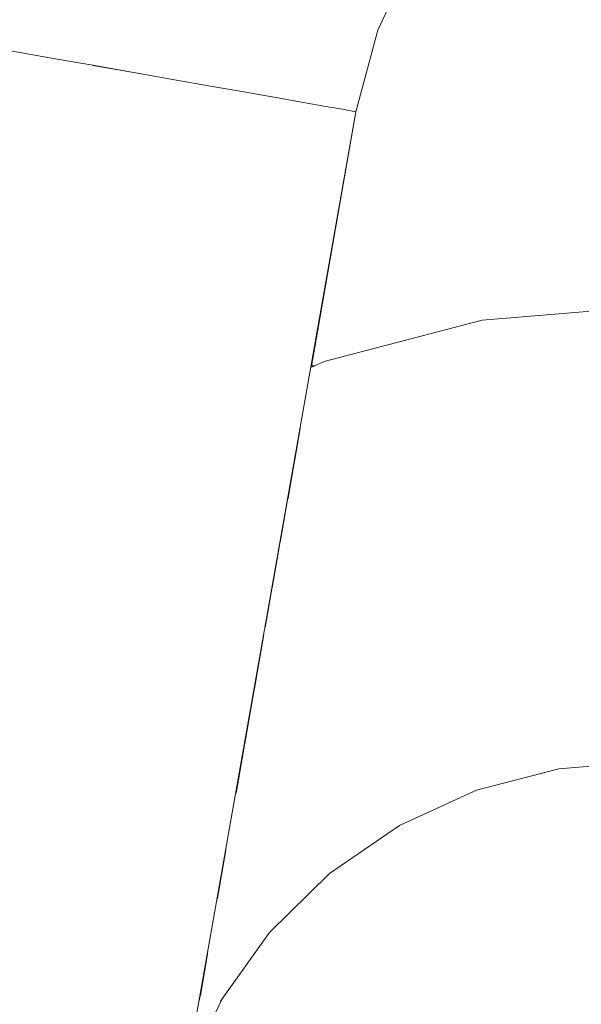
# Model space of a CAD drawing. Header units: millimetres. Extents: x -30280 to 309309, y -17460 to 4378.
# Tile 557 of 656: x 151482 to 151501, y -14528 to -14493. Entities that reach past the tile are written whole.
import ezdxf

# ---------------------------------------------------------------- set-up
doc = ezdxf.new("R2010")
doc.units = ezdxf.units.MM
doc.header["$MEASUREMENT"] = 0
doc.linetypes.add('Wipeout_Contour', pattern=[1000, 0, -1000])
doc.layers.add('P1_PLANTA PRIMERA_4_12_FAÇ_Façana', color=7, linetype='Continuous')
doc.layers.add('P1_PLANTA PRIMERA_4_Nuevo_09_EI_Mobiliari general', color=7, linetype='Continuous')
doc.layers.add('P1_PLANTA PRIMERA_4_Nuevo_09_EI_Mobiliari general_Pluma_Nº__1', color=7, linetype='Continuous', lineweight=5)

msp = doc.modelspace()

# ---------------------------------------------------------------- wipeouts: each hides what was drawn before it
at = {"color": 254, "linetype": 'Wipeout_Contour', "lineweight": 0, "ltscale": 4556497.205425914}
msp.add_wipeout([(151882.62, -14022.052), (150782.62, -14022.052), (150782.62, -14023.885), (150890.293, -14023.885), (150903.857, -14449.995), (150903.929, -14505.564), (150882.333, -14505.564), (150886.263, -14527.856), (150886.9, -14530.194), (150928.929, -14764.931), (150970.958, -14530.194), (150971.595, -14527.856), (150975.525, -14505.564), (150953.929, -14505.564), (150953.929, -14449.995), (150967.565, -14023.885), (151390.293, -14023.885), (151403.857, -14449.995), (151403.929, -14505.564), (151382.333, -14505.564), (151386.263, -14527.856), (151386.9, -14530.194), (151428.929, -14764.931), (151470.958, -14530.194), (151471.595, -14527.856), (151475.525, -14505.564), (151453.929, -14505.564), (151453.929, -14449.995), (151467.565, -14023.885), (151882.62, -14023.885)], dxfattribs=at).dxf.layer = 'P1_PLANTA PRIMERA_4_12_FAÇ_Façana'

# ---------------------------------------------------------------- next in the draw order: wipeouts: each hides what was drawn before it
at = {"color": 254, "linetype": 'Wipeout_Contour', "lineweight": 0, "ltscale": 3656770.752703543}
msp.add_wipeout([(151487.373, -14530.514), (151437.549, -14813.077), (151439.156, -14822.051), (151882.62, -14822.051), (151882.62, -14599.332), (151870.485, -14530.514), (151869.166, -14527.557), (151867.506, -14525.227), (151865.389, -14523.147), (151862.936, -14521.462), (151860.224, -14520.222), (151857.333, -14519.467), (151854.354, -14519.218), (151685.441, -14519.661), (151678.929, -14519.679), (151672.417, -14519.696), (151503.505, -14519.196), (151500.525, -14519.467), (151497.634, -14520.222), (151494.922, -14521.462), (151492.469, -14523.147), (151490.352, -14525.227), (151488.692, -14527.557), (151487.484, -14530.106)], dxfattribs=at).dxf.layer = 'P1_PLANTA PRIMERA_4_12_FAÇ_Façana'
at = {"color": 254, "linetype": 'Wipeout_Contour', "lineweight": 0, "ltscale": 1521692.682176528}
msp.add_wipeout([(151453.929, -14469.75), (151453.929, -14505.297), (151475.572, -14505.297), (151477.638, -14493.585), (151479.13, -14488.018), (151481.569, -14482.795), (151484.879, -14478.077), (151488.96, -14474.006), (151493.686, -14470.707), (151495.751, -14469.75)], dxfattribs=at).dxf.layer = 'P1_PLANTA PRIMERA_4_Nuevo_09_EI_Mobiliari general'
at = {"color": 254, "linetype": 'Wipeout_Contour', "lineweight": 0, "ltscale": 456555.23131}
msp.add_wipeout([(151491.227, -14508.653), (151492.871, -14507.902), (151491.431, -14507.497)], dxfattribs=at).dxf.layer = 'P1_PLANTA PRIMERA_4_Nuevo_09_EI_Mobiliari general'
at = {"color": 254, "linetype": 'Wipeout_Contour', "lineweight": 0, "ltscale": 608736.85707}
msp.add_wipeout([(151490.146, -14514.783), (151489.809, -14516.699), (151490.994, -14515.884), (151490.302, -14514.677)], dxfattribs=at).dxf.layer = 'P1_PLANTA PRIMERA_4_Nuevo_09_EI_Mobiliari general'

# ---------------------------------------------------------------- next in the draw order: wipeouts: each hides what was drawn before it
at = {"color": 254, "linetype": 'Wipeout_Contour', "lineweight": 0, "ltscale": 4266347.699379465}
msp.add_wipeout([(151493.395, -14496.363), (151491.819, -14505.297), (151497.826, -14503.696), (151503.486, -14503.223), (151678.929, -14503.678), (151854.372, -14503.196), (151860.032, -14503.696), (151865.582, -14505.147), (151864.463, -14496.363), (151863.694, -14493.495), (151862.438, -14490.805), (151860.733, -14488.374), (151858.631, -14486.277), (151856.196, -14484.578), (151853.503, -14483.328), (151850.633, -14482.566), (151847.674, -14482.315), (151692.121, -14482.728), (151678.929, -14482.764), (151665.738, -14482.801), (151510.184, -14482.293), (151507.225, -14482.566), (151504.355, -14483.328), (151501.662, -14484.578), (151499.227, -14486.277), (151497.125, -14488.374), (151495.42, -14490.805), (151494.164, -14493.495)], dxfattribs=at).dxf.layer = 'P1_PLANTA PRIMERA_4_Nuevo_09_EI_Mobiliari general'
at = {"color": 254, "linetype": 'Wipeout_Contour', "lineweight": 0, "ltscale": 608656.69061}
msp.add_wipeout([(151428.929, -14807.895), (151428.929, -14815.895), (151485.516, -14494.974), (151484.148, -14494.733)], dxfattribs=at).dxf.layer = 'P1_PLANTA PRIMERA_4_Nuevo_09_EI_Mobiliari general'
at = {"color": 254, "linetype": 'Wipeout_Contour', "lineweight": 0, "ltscale": 608741.109308}
msp.add_wipeout([(151490.99, -14509.999), (151493.207, -14508.987), (151492.871, -14507.902), (151491.227, -14508.653)], dxfattribs=at).dxf.layer = 'P1_PLANTA PRIMERA_4_Nuevo_09_EI_Mobiliari general'
at = {"color": 254, "linetype": 'Wipeout_Contour', "lineweight": 0, "ltscale": 456550.616381}
msp.add_wipeout([(151487.906, -14527.492), (151489.625, -14525.078), (151488.179, -14525.94)], dxfattribs=at).dxf.layer = 'P1_PLANTA PRIMERA_4_Nuevo_09_EI_Mobiliari general'

# ---------------------------------------------------------------- next in the draw order: wipeouts: each hides what was drawn before it
at = {"color": 254, "linetype": 'Wipeout_Contour', "lineweight": 0, "ltscale": 608661.620602}
msp.add_wipeout([(151428.929, -14815.895), (151430.34, -14815.895), (151486.884, -14495.215), (151485.516, -14494.974)], dxfattribs=at).dxf.layer = 'P1_PLANTA PRIMERA_4_Nuevo_09_EI_Mobiliari general'
at = {"color": 254, "linetype": 'Wipeout_Contour', "lineweight": 0, "ltscale": 456565.606378}
msp.add_wipeout([(151497.806, -14503.819), (151492.235, -14505.276), (151497.826, -14504.178)], dxfattribs=at).dxf.layer = 'P1_PLANTA PRIMERA_4_Nuevo_09_EI_Mobiliari general'
at = {"color": 254, "linetype": 'Wipeout_Contour', "lineweight": 0, "ltscale": 456551.147547}
msp.add_wipeout([(151487.881, -14527.632), (151490.076, -14525.232), (151487.906, -14527.492)], dxfattribs=at).dxf.layer = 'P1_PLANTA PRIMERA_4_Nuevo_09_EI_Mobiliari general'

# ---------------------------------------------------------------- next in the draw order: linework, layer by layer
at = {"layer": 'P1_PLANTA PRIMERA_4_Nuevo_09_EI_Mobiliari general_Pluma_Nº__1', "color": 7, "linetype": 'Continuous', "lineweight": 5}
msp.add_line((151497.826, -14503.696), (151503.486, -14503.223), dxfattribs=at)

# ---------------------------------------------------------------- next in the draw order: wipeouts: each hides what was drawn before it
at = {"color": 254, "linetype": 'Wipeout_Contour', "lineweight": 0, "ltscale": 608667.113361}
msp.add_wipeout([(151430.34, -14815.895), (151431.707, -14815.895), (151488.211, -14495.449), (151486.884, -14495.215)], dxfattribs=at).dxf.layer = 'P1_PLANTA PRIMERA_4_Nuevo_09_EI_Mobiliari general'
at = {"color": 254, "linetype": 'Wipeout_Contour', "lineweight": 0, "ltscale": 456565.875491}
msp.add_wipeout([(151497.826, -14504.178), (151492.276, -14505.63), (151497.888, -14504.762)], dxfattribs=at).dxf.layer = 'P1_PLANTA PRIMERA_4_Nuevo_09_EI_Mobiliari general'

# ---------------------------------------------------------------- next in the draw order: wipeouts: each hides what was drawn before it
at = {"color": 254, "linetype": 'Wipeout_Contour', "lineweight": 0, "ltscale": 456566.366075}
msp.add_wipeout([(151497.888, -14504.762), (151492.399, -14506.198), (151497.989, -14505.554)], dxfattribs=at).dxf.layer = 'P1_PLANTA PRIMERA_4_Nuevo_09_EI_Mobiliari general'

# ---------------------------------------------------------------- next in the draw order: wipeouts: each hides what was drawn before it
at = {"color": 254, "linetype": 'Wipeout_Contour', "lineweight": 0, "ltscale": 456567.063665}
msp.add_wipeout([(151497.989, -14505.554), (151492.599, -14506.963), (151498.126, -14506.528)], dxfattribs=at).dxf.layer = 'P1_PLANTA PRIMERA_4_Nuevo_09_EI_Mobiliari general'

# ---------------------------------------------------------------- next in the draw order: wipeouts: each hides what was drawn before it
at = {"color": 254, "linetype": 'Wipeout_Contour', "lineweight": 0, "ltscale": 608754.761287}
msp.add_wipeout([(151498.126, -14506.528), (151492.871, -14507.902), (151493.207, -14508.987), (151498.295, -14507.656)], dxfattribs=at).dxf.layer = 'P1_PLANTA PRIMERA_4_Nuevo_09_EI_Mobiliari general'

# ---------------------------------------------------------------- next in the draw order: wipeouts: each hides what was drawn before it
at = {"color": 254, "linetype": 'Wipeout_Contour', "lineweight": 0, "ltscale": 608775.204046}
msp.add_wipeout([(151498.126, -14506.528), (151498.295, -14507.656), (151503.478, -14507.223), (151503.481, -14506.081)], dxfattribs=at).dxf.layer = 'P1_PLANTA PRIMERA_4_Nuevo_09_EI_Mobiliari general'
at = {"color": 254, "linetype": 'Wipeout_Contour', "lineweight": 0, "ltscale": 608741.8194}
msp.add_wipeout([(151490.99, -14509.999), (151490.726, -14511.494), (151493.595, -14510.183), (151493.207, -14508.987)], dxfattribs=at).dxf.layer = 'P1_PLANTA PRIMERA_4_Nuevo_09_EI_Mobiliari general'

# ---------------------------------------------------------------- next in the draw order: wipeouts: each hides what was drawn before it
at = {"color": 254, "linetype": 'Wipeout_Contour', "lineweight": 0, "ltscale": 608756.282883}
msp.add_wipeout([(151498.295, -14507.656), (151493.207, -14508.987), (151493.595, -14510.183), (151498.491, -14508.903)], dxfattribs=at).dxf.layer = 'P1_PLANTA PRIMERA_4_Nuevo_09_EI_Mobiliari general'

# ---------------------------------------------------------------- next in the draw order: wipeouts: each hides what was drawn before it
at = {"color": 254, "linetype": 'Wipeout_Contour', "lineweight": 0, "ltscale": 608776.010692}
msp.add_wipeout([(151498.295, -14507.656), (151498.491, -14508.903), (151503.475, -14508.487), (151503.478, -14507.223)], dxfattribs=at).dxf.layer = 'P1_PLANTA PRIMERA_4_Nuevo_09_EI_Mobiliari general'
at = {"color": 254, "linetype": 'Wipeout_Contour', "lineweight": 0, "ltscale": 608742.619905}
msp.add_wipeout([(151490.726, -14511.494), (151490.445, -14513.092), (151494.025, -14511.456), (151493.595, -14510.183)], dxfattribs=at).dxf.layer = 'P1_PLANTA PRIMERA_4_Nuevo_09_EI_Mobiliari general'

# ---------------------------------------------------------------- next in the draw order: wipeouts: each hides what was drawn before it
at = {"color": 254, "linetype": 'Wipeout_Contour', "lineweight": 0, "ltscale": 608757.983509}
msp.add_wipeout([(151498.491, -14508.903), (151493.595, -14510.183), (151494.025, -14511.456), (151498.707, -14510.232)], dxfattribs=at).dxf.layer = 'P1_PLANTA PRIMERA_4_Nuevo_09_EI_Mobiliari general'

# ---------------------------------------------------------------- next in the draw order: wipeouts: each hides what was drawn before it
at = {"color": 254, "linetype": 'Wipeout_Contour', "lineweight": 0, "ltscale": 608776.903095}
msp.add_wipeout([(151498.491, -14508.903), (151498.707, -14510.232), (151503.471, -14509.834), (151503.475, -14508.487)], dxfattribs=at).dxf.layer = 'P1_PLANTA PRIMERA_4_Nuevo_09_EI_Mobiliari general'
at = {"color": 254, "linetype": 'Wipeout_Contour', "lineweight": 0, "ltscale": 608743.525755}
msp.add_wipeout([(151490.445, -14513.092), (151490.198, -14514.49), (151494.483, -14512.766), (151494.025, -14511.456)], dxfattribs=at).dxf.layer = 'P1_PLANTA PRIMERA_4_Nuevo_09_EI_Mobiliari general'

# ---------------------------------------------------------------- next in the draw order: wipeouts: each hides what was drawn before it
at = {"color": 254, "linetype": 'Wipeout_Contour', "lineweight": 0, "ltscale": 608759.811482}
msp.add_wipeout([(151498.707, -14510.232), (151494.025, -14511.456), (151494.483, -14512.766), (151498.938, -14511.601)], dxfattribs=at).dxf.layer = 'P1_PLANTA PRIMERA_4_Nuevo_09_EI_Mobiliari general'

# ---------------------------------------------------------------- next in the draw order: wipeouts: each hides what was drawn before it
at = {"color": 254, "linetype": 'Wipeout_Contour', "lineweight": 0, "ltscale": 608777.978724}
msp.add_wipeout([(151503.534, -14509.828), (151498.707, -14510.232), (151498.938, -14511.601), (151503.53, -14511.218)], dxfattribs=at).dxf.layer = 'P1_PLANTA PRIMERA_4_Nuevo_09_EI_Mobiliari general'
at = {"color": 254, "linetype": 'Wipeout_Contour', "lineweight": 0, "ltscale": 608745.545513}
msp.add_wipeout([(151494.483, -14512.766), (151490.302, -14514.677), (151490.994, -14515.884), (151494.955, -14514.074)], dxfattribs=at).dxf.layer = 'P1_PLANTA PRIMERA_4_Nuevo_09_EI_Mobiliari general'

# ---------------------------------------------------------------- next in the draw order: wipeouts: each hides what was drawn before it
at = {"color": 254, "linetype": 'Wipeout_Contour', "lineweight": 0, "ltscale": 608761.7113}
msp.add_wipeout([(151498.938, -14511.601), (151494.483, -14512.766), (151494.955, -14514.074), (151499.176, -14512.97)], dxfattribs=at).dxf.layer = 'P1_PLANTA PRIMERA_4_Nuevo_09_EI_Mobiliari general'
at = {"color": 254, "linetype": 'Wipeout_Contour', "lineweight": 0, "ltscale": 608738.033259}
msp.add_wipeout([(151489.48, -14518.566), (151491.687, -14517.049), (151490.994, -14515.884), (151489.809, -14516.699)], dxfattribs=at).dxf.layer = 'P1_PLANTA PRIMERA_4_Nuevo_09_EI_Mobiliari general'

# ---------------------------------------------------------------- next in the draw order: wipeouts: each hides what was drawn before it
at = {"color": 254, "linetype": 'Wipeout_Contour', "lineweight": 0, "ltscale": 608778.95967}
msp.add_wipeout([(151503.53, -14511.218), (151498.938, -14511.601), (151499.176, -14512.97), (151503.526, -14512.607)], dxfattribs=at).dxf.layer = 'P1_PLANTA PRIMERA_4_Nuevo_09_EI_Mobiliari general'
at = {"color": 254, "linetype": 'Wipeout_Contour', "lineweight": 0, "ltscale": 608748.334115}
msp.add_wipeout([(151494.955, -14514.074), (151490.994, -14515.884), (151491.687, -14517.049), (151495.428, -14515.339)], dxfattribs=at).dxf.layer = 'P1_PLANTA PRIMERA_4_Nuevo_09_EI_Mobiliari general'

# ---------------------------------------------------------------- next in the draw order: wipeouts: each hides what was drawn before it
at = {"color": 254, "linetype": 'Wipeout_Contour', "lineweight": 0, "ltscale": 608763.62533}
msp.add_wipeout([(151499.176, -14512.97), (151494.955, -14514.074), (151495.428, -14515.339), (151499.413, -14514.297)], dxfattribs=at).dxf.layer = 'P1_PLANTA PRIMERA_4_Nuevo_09_EI_Mobiliari general'
at = {"color": 254, "linetype": 'Wipeout_Contour', "lineweight": 0, "ltscale": 608739.270272}
msp.add_wipeout([(151489.48, -14518.565), (151489.169, -14520.327), (151492.358, -14518.136), (151491.687, -14517.049)], dxfattribs=at).dxf.layer = 'P1_PLANTA PRIMERA_4_Nuevo_09_EI_Mobiliari general'

# ---------------------------------------------------------------- next in the draw order: wipeouts: each hides what was drawn before it
at = {"color": 254, "linetype": 'Wipeout_Contour', "lineweight": 0, "ltscale": 608779.940739}
msp.add_wipeout([(151503.526, -14512.607), (151499.176, -14512.97), (151499.413, -14514.297), (151503.522, -14513.954)], dxfattribs=at).dxf.layer = 'P1_PLANTA PRIMERA_4_Nuevo_09_EI_Mobiliari general'
at = {"color": 254, "linetype": 'Wipeout_Contour', "lineweight": 0, "ltscale": 608751.065487}
msp.add_wipeout([(151495.428, -14515.339), (151491.687, -14517.049), (151492.358, -14518.136), (151495.886, -14516.524)], dxfattribs=at).dxf.layer = 'P1_PLANTA PRIMERA_4_Nuevo_09_EI_Mobiliari general'

# ---------------------------------------------------------------- next in the draw order: wipeouts: each hides what was drawn before it
at = {"color": 254, "linetype": 'Wipeout_Contour', "lineweight": 0, "ltscale": 608765.495576}
msp.add_wipeout([(151499.413, -14514.297), (151495.428, -14515.339), (151495.886, -14516.524), (151499.644, -14515.541)], dxfattribs=at).dxf.layer = 'P1_PLANTA PRIMERA_4_Nuevo_09_EI_Mobiliari general'
at = {"color": 254, "linetype": 'Wipeout_Contour', "lineweight": 0, "ltscale": 608741.373927}
msp.add_wipeout([(151492.358, -14518.136), (151489.169, -14520.327), (151489.98, -14521.18), (151492.988, -14519.113)], dxfattribs=at).dxf.layer = 'P1_PLANTA PRIMERA_4_Nuevo_09_EI_Mobiliari general'

# ---------------------------------------------------------------- next in the draw order: wipeouts: each hides what was drawn before it
at = {"color": 254, "linetype": 'Wipeout_Contour', "lineweight": 0, "ltscale": 608780.892315}
msp.add_wipeout([(151503.522, -14513.954), (151499.413, -14514.297), (151499.644, -14515.541), (151503.519, -14515.218)], dxfattribs=at).dxf.layer = 'P1_PLANTA PRIMERA_4_Nuevo_09_EI_Mobiliari general'
at = {"color": 254, "linetype": 'Wipeout_Contour', "lineweight": 0, "ltscale": 608753.656826}
msp.add_wipeout([(151495.886, -14516.524), (151492.358, -14518.136), (151492.988, -14519.113), (151496.315, -14517.592)], dxfattribs=at).dxf.layer = 'P1_PLANTA PRIMERA_4_Nuevo_09_EI_Mobiliari general'
at = {"color": 254, "linetype": 'Wipeout_Contour', "lineweight": 0, "ltscale": 608736.151456}
msp.add_wipeout([(151488.509, -14524.069), (151490.714, -14521.904), (151489.98, -14521.18), (151488.817, -14522.323)], dxfattribs=at).dxf.layer = 'P1_PLANTA PRIMERA_4_Nuevo_09_EI_Mobiliari general'

# ---------------------------------------------------------------- next in the draw order: wipeouts: each hides what was drawn before it
at = {"color": 254, "linetype": 'Wipeout_Contour', "lineweight": 0, "ltscale": 608767.265436}
msp.add_wipeout([(151499.644, -14515.541), (151495.886, -14516.524), (151496.315, -14517.592), (151499.86, -14516.665)], dxfattribs=at).dxf.layer = 'P1_PLANTA PRIMERA_4_Nuevo_09_EI_Mobiliari general'
at = {"color": 254, "linetype": 'Wipeout_Contour', "lineweight": 0, "ltscale": 608744.429855}
msp.add_wipeout([(151492.988, -14519.113), (151489.98, -14521.18), (151490.714, -14521.904), (151493.558, -14519.949)], dxfattribs=at).dxf.layer = 'P1_PLANTA PRIMERA_4_Nuevo_09_EI_Mobiliari general'
at = {"color": 254, "linetype": 'Wipeout_Contour', "lineweight": 0, "ltscale": 456555.6209}
msp.add_wipeout([(151491.346, -14522.477), (151489.013, -14524.77), (151491.86, -14522.883)], dxfattribs=at).dxf.layer = 'P1_PLANTA PRIMERA_4_Nuevo_09_EI_Mobiliari general'

# ---------------------------------------------------------------- next in the draw order: wipeouts: each hides what was drawn before it
at = {"color": 254, "linetype": 'Wipeout_Contour', "lineweight": 0, "ltscale": 608781.785743}
msp.add_wipeout([(151503.519, -14515.218), (151499.644, -14515.541), (151499.86, -14516.665), (151503.515, -14516.36)], dxfattribs=at).dxf.layer = 'P1_PLANTA PRIMERA_4_Nuevo_09_EI_Mobiliari general'
at = {"color": 254, "linetype": 'Wipeout_Contour', "lineweight": 0, "ltscale": 608756.029641}
msp.add_wipeout([(151496.315, -14517.592), (151492.988, -14519.113), (151493.558, -14519.949), (151496.704, -14518.511)], dxfattribs=at).dxf.layer = 'P1_PLANTA PRIMERA_4_Nuevo_09_EI_Mobiliari general'
at = {"color": 254, "linetype": 'Wipeout_Contour', "lineweight": 0, "ltscale": 456557.164914}
msp.add_wipeout([(151491.86, -14522.883), (151489.625, -14525.078), (151492.238, -14523.109)], dxfattribs=at).dxf.layer = 'P1_PLANTA PRIMERA_4_Nuevo_09_EI_Mobiliari general'

# ---------------------------------------------------------------- next in the draw order: wipeouts: each hides what was drawn before it
at = {"color": 254, "linetype": 'Wipeout_Contour', "lineweight": 0, "ltscale": 608672.354556}
msp.add_wipeout([(151432.991, -14815.895), (151489.455, -14495.668), (151488.211, -14495.449), (151431.707, -14815.895)], dxfattribs=at).dxf.layer = 'P1_PLANTA PRIMERA_4_Nuevo_09_EI_Mobiliari general'
at = {"color": 254, "linetype": 'Wipeout_Contour', "lineweight": 0, "ltscale": 456577.7317}
msp.add_wipeout([(151499.86, -14516.665), (151496.315, -14517.592), (151500.056, -14517.635)], dxfattribs=at).dxf.layer = 'P1_PLANTA PRIMERA_4_Nuevo_09_EI_Mobiliari general'
at = {"color": 254, "linetype": 'Wipeout_Contour', "lineweight": 0, "ltscale": 456560.947309}
msp.add_wipeout([(151493.558, -14519.949), (151490.714, -14521.904), (151494.049, -14520.619)], dxfattribs=at).dxf.layer = 'P1_PLANTA PRIMERA_4_Nuevo_09_EI_Mobiliari general'

# ---------------------------------------------------------------- next in the draw order: wipeouts: each hides what was drawn before it
at = {"color": 254, "linetype": 'Wipeout_Contour', "lineweight": 0, "ltscale": 608677.184869}
msp.add_wipeout([(151434.151, -14815.895), (151490.58, -14495.867), (151489.455, -14495.668), (151432.991, -14815.895)], dxfattribs=at).dxf.layer = 'P1_PLANTA PRIMERA_4_Nuevo_09_EI_Mobiliari general'
at = {"color": 254, "linetype": 'Wipeout_Contour', "lineweight": 0, "ltscale": 456588.080802}
msp.add_wipeout([(151503.515, -14516.36), (151499.86, -14516.665), (151503.512, -14517.346)], dxfattribs=at).dxf.layer = 'P1_PLANTA PRIMERA_4_Nuevo_09_EI_Mobiliari general'
at = {"color": 254, "linetype": 'Wipeout_Contour', "lineweight": 0, "ltscale": 456569.398396}
msp.add_wipeout([(151496.704, -14518.511), (151493.558, -14519.949), (151497.039, -14519.253)], dxfattribs=at).dxf.layer = 'P1_PLANTA PRIMERA_4_Nuevo_09_EI_Mobiliari general'
at = {"color": 254, "linetype": 'Wipeout_Contour', "lineweight": 0, "ltscale": 456562.601746}
msp.add_wipeout([(151494.049, -14520.619), (151491.346, -14522.477), (151494.448, -14521.104)], dxfattribs=at).dxf.layer = 'P1_PLANTA PRIMERA_4_Nuevo_09_EI_Mobiliari general'

# ---------------------------------------------------------------- next in the draw order: wipeouts: each hides what was drawn before it
at = {"color": 254, "linetype": 'Wipeout_Contour', "lineweight": 0, "ltscale": 608681.457553}
msp.add_wipeout([(151490.58, -14495.867), (151434.151, -14815.895), (151435.152, -14815.895), (151491.551, -14496.038)], dxfattribs=at).dxf.layer = 'P1_PLANTA PRIMERA_4_Nuevo_09_EI_Mobiliari general'
at = {"color": 254, "linetype": 'Wipeout_Contour', "lineweight": 0, "ltscale": 456578.726196}
msp.add_wipeout([(151500.056, -14517.635), (151496.704, -14518.511), (151500.225, -14518.42)], dxfattribs=at).dxf.layer = 'P1_PLANTA PRIMERA_4_Nuevo_09_EI_Mobiliari general'
at = {"color": 254, "linetype": 'Wipeout_Contour', "lineweight": 0, "ltscale": 456570.654495}
msp.add_wipeout([(151497.039, -14519.253), (151494.049, -14520.619), (151497.311, -14519.796)], dxfattribs=at).dxf.layer = 'P1_PLANTA PRIMERA_4_Nuevo_09_EI_Mobiliari general'
at = {"color": 254, "linetype": 'Wipeout_Contour', "lineweight": 0, "ltscale": 456563.877858}
msp.add_wipeout([(151494.448, -14521.104), (151491.86, -14522.883), (151494.742, -14521.388)], dxfattribs=at).dxf.layer = 'P1_PLANTA PRIMERA_4_Nuevo_09_EI_Mobiliari general'

# ---------------------------------------------------------------- next in the draw order: wipeouts: each hides what was drawn before it
at = {"color": 254, "linetype": 'Wipeout_Contour', "lineweight": 0, "ltscale": 456502.049542}
msp.add_wipeout([(151435.964, -14815.895), (151492.339, -14496.177), (151435.152, -14815.895)], dxfattribs=at).dxf.layer = 'P1_PLANTA PRIMERA_4_Nuevo_09_EI_Mobiliari general'
at = {"color": 254, "linetype": 'Wipeout_Contour', "lineweight": 0, "ltscale": 456588.53724}
msp.add_wipeout([(151503.512, -14517.346), (151500.056, -14517.635), (151503.509, -14518.146)], dxfattribs=at).dxf.layer = 'P1_PLANTA PRIMERA_4_Nuevo_09_EI_Mobiliari general'
at = {"color": 254, "linetype": 'Wipeout_Contour', "lineweight": 0, "ltscale": 456579.539194}
msp.add_wipeout([(151500.225, -14518.42), (151497.039, -14519.253), (151500.362, -14518.998)], dxfattribs=at).dxf.layer = 'P1_PLANTA PRIMERA_4_Nuevo_09_EI_Mobiliari general'
at = {"color": 254, "linetype": 'Wipeout_Contour', "lineweight": 0, "ltscale": 456571.618771}
msp.add_wipeout([(151497.311, -14519.796), (151494.448, -14521.104), (151497.512, -14520.122)], dxfattribs=at).dxf.layer = 'P1_PLANTA PRIMERA_4_Nuevo_09_EI_Mobiliari general'

# ---------------------------------------------------------------- next in the draw order: linework, layer by layer
at = {"layer": 'P1_PLANTA PRIMERA_4_Nuevo_09_EI_Mobiliari general_Pluma_Nº__1', "color": 7, "linetype": 'Continuous', "lineweight": 5}
msp.add_line((151494.922, -14521.462), (151497.634, -14520.222), dxfattribs=at)

# ---------------------------------------------------------------- next in the draw order: wipeouts: each hides what was drawn before it
at = {"color": 254, "linetype": 'Wipeout_Contour', "lineweight": 0, "ltscale": 456505.368776}
msp.add_wipeout([(151436.929, -14815.895), (151493.275, -14496.342), (151436.562, -14815.895)], dxfattribs=at).dxf.layer = 'P1_PLANTA PRIMERA_4_Nuevo_09_EI_Mobiliari general'
at = {"color": 254, "linetype": 'Wipeout_Contour', "lineweight": 0, "ltscale": 456588.917667}
msp.add_wipeout([(151503.509, -14518.146), (151500.225, -14518.42), (151503.507, -14518.735)], dxfattribs=at).dxf.layer = 'P1_PLANTA PRIMERA_4_Nuevo_09_EI_Mobiliari general'
at = {"color": 254, "linetype": 'Wipeout_Contour', "lineweight": 0, "ltscale": 456580.154033}
msp.add_wipeout([(151500.362, -14518.998), (151497.311, -14519.796), (151500.463, -14519.35)], dxfattribs=at).dxf.layer = 'P1_PLANTA PRIMERA_4_Nuevo_09_EI_Mobiliari general'

# ---------------------------------------------------------------- next in the draw order: linework, layer by layer
at = {"layer": 'P1_PLANTA PRIMERA_4_Nuevo_09_EI_Mobiliari general_Pluma_Nº__1', "color": 7, "linetype": 'Continuous', "lineweight": 5}
for p, q in [((151492.276, -14505.147), (151497.826, -14503.696)), ((151491.808, -14505.361), (151492.276, -14505.147)), ((151491.949, -14505.297), (151491.819, -14505.297)), ((151497.634, -14520.222), (151500.525, -14519.466)), ((151492.469, -14523.147), (151494.922, -14521.462)), ((151490.352, -14525.227), (151492.469, -14523.147)), ((151488.635, -14527.638), (151490.352, -14525.227)), ((151487.484, -14530.106), (151488.692, -14527.557))]:
    msp.add_line(p, q, dxfattribs=at)

# ---------------------------------------------------------------- next in the draw order: wipeouts: each hides what was drawn before it
at = {"color": 254, "linetype": 'Wipeout_Contour', "lineweight": 0, "ltscale": 608648.363367}
msp.add_wipeout([(151481.577, -14494.279), (151428.929, -14792.86), (151428.929, -14800.138), (151482.821, -14494.499)], dxfattribs=at).dxf.layer = 'P1_PLANTA PRIMERA_4_Nuevo_09_EI_Mobiliari general'
at = {"color": 254, "linetype": 'Wipeout_Contour', "lineweight": 0, "ltscale": 456589.220791}
msp.add_wipeout([(151503.507, -14518.735), (151500.362, -14518.998), (151503.505, -14519.096)], dxfattribs=at).dxf.layer = 'P1_PLANTA PRIMERA_4_Nuevo_09_EI_Mobiliari general'

# ---------------------------------------------------------------- next in the draw order: linework, layer by layer
at = {"layer": 'P1_PLANTA PRIMERA_4_Nuevo_09_EI_Mobiliari general_Pluma_Nº__1', "color": 7, "linetype": 'Continuous', "lineweight": 5}
msp.add_line((151500.525, -14519.466), (151503.504, -14519.218), dxfattribs=at)

# ---------------------------------------------------------------- next in the draw order: wipeouts: each hides what was drawn before it
at = {"color": 254, "linetype": 'Wipeout_Contour', "lineweight": 0, "ltscale": 608693.13065}
msp.add_wipeout([(151481.815, -14488.996), (151480.452, -14494.081), (151481.577, -14494.279), (151482.889, -14489.387)], dxfattribs=at).dxf.layer = 'P1_PLANTA PRIMERA_4_Nuevo_09_EI_Mobiliari general'
at = {"color": 254, "linetype": 'Wipeout_Contour', "lineweight": 0, "ltscale": 608652.429343}
msp.add_wipeout([(151428.929, -14807.895), (151484.148, -14494.733), (151482.821, -14494.499), (151428.929, -14800.138)], dxfattribs=at).dxf.layer = 'P1_PLANTA PRIMERA_4_Nuevo_09_EI_Mobiliari general'

# ---------------------------------------------------------------- next in the draw order: wipeouts: each hides what was drawn before it
at = {"color": 254, "linetype": 'Wipeout_Contour', "lineweight": 0, "ltscale": 608697.857001}
msp.add_wipeout([(151482.889, -14489.387), (151481.577, -14494.279), (151482.821, -14494.499), (151484.076, -14489.82)], dxfattribs=at).dxf.layer = 'P1_PLANTA PRIMERA_4_Nuevo_09_EI_Mobiliari general'

# ---------------------------------------------------------------- next in the draw order: linework, layer by layer
at = {"layer": 'P1_PLANTA PRIMERA_4_Nuevo_09_EI_Mobiliari general_Pluma_Nº__1', "color": 7, "linetype": 'Continuous', "lineweight": 5}
msp.add_line((151480.452, -14494.081), (151481.577, -14494.279), dxfattribs=at)

# ---------------------------------------------------------------- next in the draw order: wipeouts: each hides what was drawn before it
at = {"color": 254, "linetype": 'Wipeout_Contour', "lineweight": 0, "ltscale": 608702.985793}
msp.add_wipeout([(151484.076, -14489.82), (151482.821, -14494.499), (151484.148, -14494.733), (151485.342, -14490.281)], dxfattribs=at).dxf.layer = 'P1_PLANTA PRIMERA_4_Nuevo_09_EI_Mobiliari general'

# ---------------------------------------------------------------- next in the draw order: linework, layer by layer
at = {"layer": 'P1_PLANTA PRIMERA_4_Nuevo_09_EI_Mobiliari general_Pluma_Nº__1', "color": 7, "linetype": 'Continuous', "lineweight": 5}
msp.add_line((151481.577, -14494.279), (151482.821, -14494.499), dxfattribs=at)

# ---------------------------------------------------------------- next in the draw order: wipeouts: each hides what was drawn before it
at = {"color": 254, "linetype": 'Wipeout_Contour', "lineweight": 0, "ltscale": 608708.361113}
msp.add_wipeout([(151485.342, -14490.281), (151484.148, -14494.733), (151485.516, -14494.974), (151486.647, -14490.756)], dxfattribs=at).dxf.layer = 'P1_PLANTA PRIMERA_4_Nuevo_09_EI_Mobiliari general'

# ---------------------------------------------------------------- next in the draw order: linework, layer by layer
at = {"layer": 'P1_PLANTA PRIMERA_4_Nuevo_09_EI_Mobiliari general_Pluma_Nº__1', "color": 7, "linetype": 'Continuous', "lineweight": 5}
msp.add_line((151482.821, -14494.499), (151484.148, -14494.732), dxfattribs=at)

# ---------------------------------------------------------------- next in the draw order: wipeouts: each hides what was drawn before it
at = {"color": 254, "linetype": 'Wipeout_Contour', "lineweight": 0, "ltscale": 608713.819586}
msp.add_wipeout([(151486.647, -14490.756), (151485.516, -14494.974), (151486.884, -14495.215), (151487.952, -14491.232)], dxfattribs=at).dxf.layer = 'P1_PLANTA PRIMERA_4_Nuevo_09_EI_Mobiliari general'

# ---------------------------------------------------------------- next in the draw order: linework, layer by layer
at = {"layer": 'P1_PLANTA PRIMERA_4_Nuevo_09_EI_Mobiliari general_Pluma_Nº__1', "color": 7, "linetype": 'Continuous', "lineweight": 5}
msp.add_line((151484.148, -14494.732), (151485.516, -14494.974), dxfattribs=at)

# ---------------------------------------------------------------- next in the draw order: wipeouts: each hides what was drawn before it
at = {"color": 254, "linetype": 'Wipeout_Contour', "lineweight": 0, "ltscale": 608719.195337}
msp.add_wipeout([(151487.952, -14491.232), (151486.884, -14495.215), (151488.211, -14495.449), (151489.218, -14491.693)], dxfattribs=at).dxf.layer = 'P1_PLANTA PRIMERA_4_Nuevo_09_EI_Mobiliari general'

# ---------------------------------------------------------------- next in the draw order: linework, layer by layer
at = {"layer": 'P1_PLANTA PRIMERA_4_Nuevo_09_EI_Mobiliari general_Pluma_Nº__1', "color": 7, "linetype": 'Continuous', "lineweight": 5}
msp.add_line((151485.516, -14494.974), (151486.884, -14495.215), dxfattribs=at)

# ---------------------------------------------------------------- next in the draw order: wipeouts: each hides what was drawn before it
at = {"color": 254, "linetype": 'Wipeout_Contour', "lineweight": 0, "ltscale": 608724.325033}
msp.add_wipeout([(151489.218, -14491.693), (151488.211, -14495.449), (151489.455, -14495.668), (151490.405, -14492.126)], dxfattribs=at).dxf.layer = 'P1_PLANTA PRIMERA_4_Nuevo_09_EI_Mobiliari general'

# ---------------------------------------------------------------- next in the draw order: linework, layer by layer
at = {"layer": 'P1_PLANTA PRIMERA_4_Nuevo_09_EI_Mobiliari general_Pluma_Nº__1', "color": 7, "linetype": 'Continuous', "lineweight": 5}
msp.add_line((151486.884, -14495.215), (151488.211, -14495.449), dxfattribs=at)

# ---------------------------------------------------------------- next in the draw order: wipeouts: each hides what was drawn before it
at = {"color": 254, "linetype": 'Wipeout_Contour', "lineweight": 0, "ltscale": 608729.052863}
msp.add_wipeout([(151490.405, -14492.126), (151489.455, -14495.668), (151490.58, -14495.867), (151491.478, -14492.517)], dxfattribs=at).dxf.layer = 'P1_PLANTA PRIMERA_4_Nuevo_09_EI_Mobiliari general'

# ---------------------------------------------------------------- next in the draw order: linework, layer by layer
at = {"layer": 'P1_PLANTA PRIMERA_4_Nuevo_09_EI_Mobiliari general_Pluma_Nº__1', "color": 7, "linetype": 'Continuous', "lineweight": 5}
for p, q in [((151488.211, -14495.449), (151489.455, -14495.669)), ((151489.455, -14495.669), (151490.58, -14495.867))]:
    msp.add_line(p, q, dxfattribs=at)

# ---------------------------------------------------------------- next in the draw order: wipeouts: each hides what was drawn before it
at = {"color": 254, "linetype": 'Wipeout_Contour', "lineweight": 0, "ltscale": 456552.37072}
msp.add_wipeout([(151492.405, -14492.854), (151491.551, -14496.038), (151493.156, -14493.128)], dxfattribs=at).dxf.layer = 'P1_PLANTA PRIMERA_4_Nuevo_09_EI_Mobiliari general'

# ---------------------------------------------------------------- next in the draw order: linework, layer by layer
at = {"layer": 'P1_PLANTA PRIMERA_4_Nuevo_09_EI_Mobiliari general_Pluma_Nº__1', "color": 7, "linetype": 'Continuous', "lineweight": 5}
msp.add_line((151490.58, -14495.867), (151491.551, -14496.038), dxfattribs=at)

# ---------------------------------------------------------------- next in the draw order: wipeouts: each hides what was drawn before it
at = {"color": 254, "linetype": 'Wipeout_Contour', "lineweight": 0, "ltscale": 456554.44671}
msp.add_wipeout([(151493.156, -14493.128), (151492.339, -14496.177), (151493.71, -14493.33)], dxfattribs=at).dxf.layer = 'P1_PLANTA PRIMERA_4_Nuevo_09_EI_Mobiliari general'

# ---------------------------------------------------------------- next in the draw order: linework, layer by layer
at = {"layer": 'P1_PLANTA PRIMERA_4_Nuevo_09_EI_Mobiliari general_Pluma_Nº__1', "color": 7, "linetype": 'Continuous', "lineweight": 5}
msp.add_line((151491.551, -14496.038), (151492.339, -14496.177), dxfattribs=at)

# ---------------------------------------------------------------- next in the draw order: wipeouts: each hides what was drawn before it
at = {"color": 254, "linetype": 'Wipeout_Contour', "lineweight": 0, "ltscale": 456555.848416}
msp.add_wipeout([(151493.71, -14493.33), (151492.919, -14496.279), (151494.049, -14493.453)], dxfattribs=at).dxf.layer = 'P1_PLANTA PRIMERA_4_Nuevo_09_EI_Mobiliari general'

# ---------------------------------------------------------------- next in the draw order: linework, layer by layer
at = {"layer": 'P1_PLANTA PRIMERA_4_Nuevo_09_EI_Mobiliari general_Pluma_Nº__1', "color": 7, "linetype": 'Continuous', "lineweight": 5}
for p, q in [((151492.339, -14496.177), (151492.919, -14496.279)), ((151437.052, -14815.895), (151493.394, -14496.363)), ((151492.919, -14496.279), (151493.275, -14496.342)), ((151493.275, -14496.342), (151493.395, -14496.363))]:
    msp.add_line(p, q, dxfattribs=at)

# ---------------------------------------------------------------- next in the draw order: wipeouts: each hides what was drawn before it
at = {"color": 254, "linetype": 'Wipeout_Contour', "lineweight": 0, "ltscale": 456558.276101}
msp.add_wipeout([(151495.002, -14490.563), (151493.71, -14493.33), (151495.315, -14490.744)], dxfattribs=at).dxf.layer = 'P1_PLANTA PRIMERA_4_Nuevo_09_EI_Mobiliari general'

# ---------------------------------------------------------------- next in the draw order: linework, layer by layer
at = {"layer": 'P1_PLANTA PRIMERA_4_Nuevo_09_EI_Mobiliari general_Pluma_Nº__1', "color": 7, "linetype": 'Continuous', "lineweight": 5}
for p, q in [((151494.163, -14493.495), (151495.42, -14490.805)), ((151493.394, -14496.363), (151494.163, -14493.495))]:
    msp.add_line(p, q, dxfattribs=at)

doc.saveas('drawing.dxf')
